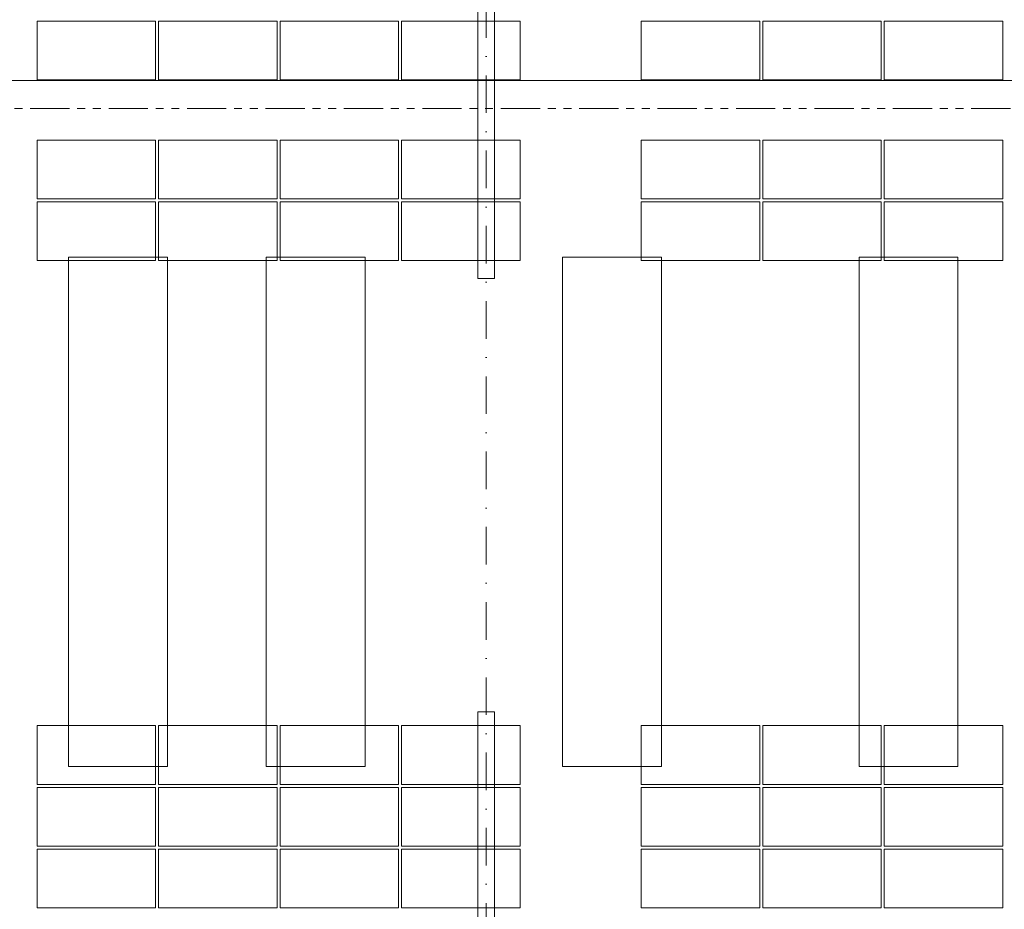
# Model space of a CAD drawing. Header units: millimetres. Extents: x -725694 to 5289369, y -1488057 to 2187451.
# Tile 538 of 656: x 319279 to 329245, y 153305 to 162315. Entities that reach past the tile are written whole.
import ezdxf

# ---------------------------------------------------------------- set-up
doc = ezdxf.new("R2010")
doc.units = ezdxf.units.MM
for name, pattern in [('CENTERX2', [101.6, 63.5, -12.7, 12.7, -12.7]), ('DASHDOT', [25.4, 12.7, -6.35, 0, -6.35]), ('PHANTOM2', [31.75, 15.875, -3.175, 3.175, -3.175, 3.175, -3.175])]:
    doc.linetypes.add(name, pattern=pattern)
for name, color, linetype, lineweight in [('A99_FVE', 30, 'Continuous', 5), ('A99_S_kce-demolice', 30, 'Continuous', 20), ('A99_S_kce-pohl', 7, 'Continuous', 5), ('A99_S_osy', 1, 'CENTERX2', 5)]:
    doc.layers.add(name, color=color, linetype=linetype, lineweight=lineweight)

msp = doc.modelspace()

# ---------------------------------------------------------------- linework, layer by layer
at = {"layer": 'A99_FVE', "linetype": 'Continuous', "lineweight": 15, "ltscale": 2}
for points in [[(323915, 163710), (324085, 163710), (324085, 159695), (323915, 159695)], [(323915, 155305), (324085, 155305), (324085, 149540), (323915, 149540)]]:
    msp.add_lwpolyline(points, close=True, dxfattribs=at)
at = {"layer": 'A99_FVE', "lineweight": 5, "ltscale": 2}
for points in [[(320655, 161705), (320655, 162300), (319455, 162300), (319455, 161705)], [(321885, 161705), (321885, 162300), (320685, 162300), (320685, 161705)], [(323115, 161705), (323115, 162300), (321915, 162300), (321915, 161705)], [(324345, 161705), (324345, 162300), (323145, 162300), (323145, 161705)], [(326770, 161705), (326770, 162300), (325570, 162300), (325570, 161705)], [(328000, 161705), (328000, 162300), (326800, 162300), (326800, 161705)], [(329230, 161705), (329230, 162300), (328030, 162300), (328030, 161705)], [(320655, 160500), (320655, 161095), (319455, 161095), (319455, 160500)], [(321885, 160500), (321885, 161095), (320685, 161095), (320685, 160500)], [(323115, 160500), (323115, 161095), (321915, 161095), (321915, 160500)], [(324345, 160500), (324345, 161095), (323145, 161095), (323145, 160500)], [(326770, 160500), (326770, 161095), (325570, 161095), (325570, 160500)], [(328000, 160500), (328000, 161095), (326800, 161095), (326800, 160500)], [(329230, 160500), (329230, 161095), (328030, 161095), (328030, 160500)], [(320655, 159875), (320655, 160470), (319455, 160470), (319455, 159875)], [(321885, 159875), (321885, 160470), (320685, 160470), (320685, 159875)], [(323115, 159875), (323115, 160470), (321915, 160470), (321915, 159875)], [(324345, 159875), (324345, 160470), (323145, 160470), (323145, 159875)], [(326770, 159875), (326770, 160470), (325570, 160470), (325570, 159875)], [(328000, 159875), (328000, 160470), (326800, 160470), (326800, 159875)], [(329230, 159875), (329230, 160470), (328030, 160470), (328030, 159875)], [(320655, 155165), (320655, 154570), (319455, 154570), (319455, 155165)], [(321885, 155165), (321885, 154570), (320685, 154570), (320685, 155165)], [(323115, 155165), (323115, 154570), (321915, 154570), (321915, 155165)], [(324345, 155165), (324345, 154570), (323145, 154570), (323145, 155165)], [(326770, 155165), (326770, 154570), (325570, 154570), (325570, 155165)], [(328000, 155165), (328000, 154570), (326800, 154570), (326800, 155165)], [(329230, 155165), (329230, 154570), (328030, 154570), (328030, 155165)], [(320655, 153945), (320655, 154540), (319455, 154540), (319455, 153945)], [(321885, 153945), (321885, 154540), (320685, 154540), (320685, 153945)], [(323115, 153945), (323115, 154540), (321915, 154540), (321915, 153945)], [(324345, 153945), (324345, 154540), (323145, 154540), (323145, 153945)], [(326770, 153945), (326770, 154540), (325570, 154540), (325570, 153945)], [(328000, 153945), (328000, 154540), (326800, 154540), (326800, 153945)], [(329230, 153945), (329230, 154540), (328030, 154540), (328030, 153945)], [(320655, 153320), (320655, 153915), (319455, 153915), (319455, 153320)], [(321885, 153320), (321885, 153915), (320685, 153915), (320685, 153320)], [(323115, 153320), (323115, 153915), (321915, 153915), (321915, 153320)], [(324345, 153320), (324345, 153915), (323145, 153915), (323145, 153320)], [(326770, 153320), (326770, 153915), (325570, 153915), (325570, 153320)], [(328000, 153320), (328000, 153915), (326800, 153915), (326800, 153320)], [(329230, 153320), (329230, 153915), (328030, 153915), (328030, 153320)]]:
    msp.add_lwpolyline(points, close=True, dxfattribs=at)
at = {"layer": 'A99_S_kce-demolice', "linetype": 'PHANTOM2', "lineweight": 9, "ltscale": 25}
msp.add_lwpolyline([(307480, 161415), (438810, 161415)], dxfattribs=at)
at = {"layer": 'A99_S_kce-demolice', "linetype": 'Continuous', "lineweight": 9}
for points in [[(319775, 159910), (320775, 159910), (320775, 154750), (319775, 154750)], [(321775, 159910), (322775, 159910), (322775, 154750), (321775, 154750)], [(324775, 159910), (325775, 159910), (325775, 154750), (324775, 154750)], [(327775, 159910), (328775, 159910), (328775, 154750), (327775, 154750)]]:
    msp.add_lwpolyline(points, close=True, dxfattribs=at)
at = {"layer": 'A99_S_kce-pohl', "linetype": 'Continuous'}
msp.add_lwpolyline([(438875.5, 161700), (299400, 161700)], dxfattribs=at)
at = {"layer": 'A99_S_osy', "linetype": 'DASHDOT', "lineweight": 5, "ltscale": 30}
msp.add_lwpolyline([(324000, 146890), (324000, 179060)], dxfattribs=at)

doc.saveas('drawing.dxf')
